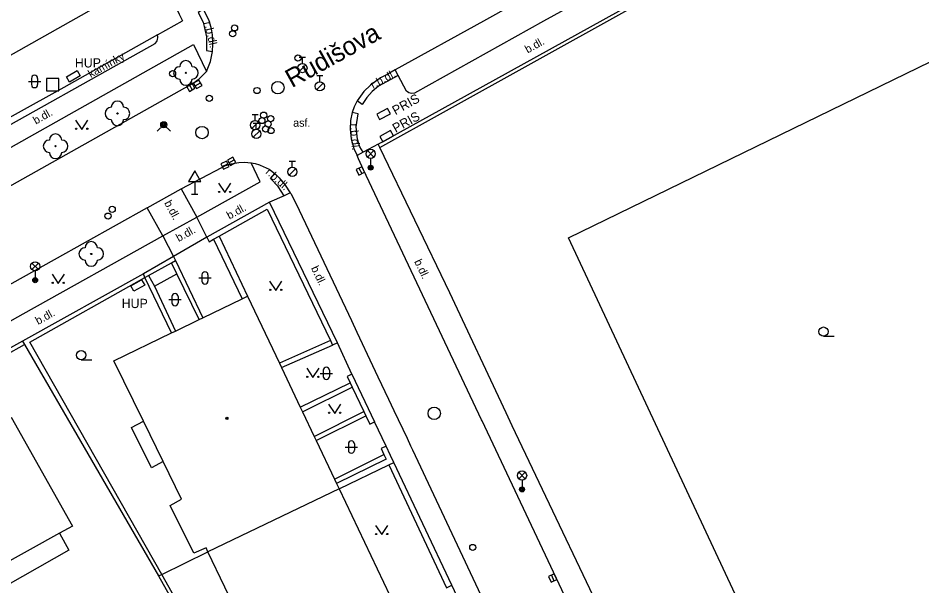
# Model space of a CAD drawing. Extents: x -600391 to -599491, y -1160176 to -1159402.
# Drawn here: x -600178.6 to -600105.3, y -1159871.8 to -1159825.7 of the extents above; entities that cross this region are included whole.
import ezdxf

# ---------------------------------------------------------------- set-up
doc = ezdxf.new("R2010")
doc.units = 0
for name, color, linetype in [('Level 10', 7, 'Continuous'), ('Level 11', 7, 'Continuous'), ('Level 22', 7, 'Continuous'), ('Level 24', 7, 'Continuous'), ('Level 26', 7, 'Continuous'), ('Level 27', 7, 'Continuous'), ('Level 28', 7, 'Continuous'), ('Level 31', 7, 'Continuous'), ('Level 33', 7, 'Continuous'), ('Level 34', 7, 'Continuous'), ('Level 36', 7, 'Continuous'), ('Level 39', 7, 'Continuous'), ('Level 40', 7, 'Continuous'), ('Level 41', 7, 'Continuous'), ('Level 5', 7, 'Continuous'), ('Level 50', 7, 'Continuous'), ('Level 51', 7, 'Continuous'), ('Level 7', 7, 'Continuous'), ('Level 8', 7, 'Continuous')]:
    doc.layers.add(name, color=color, linetype=linetype)

msp = doc.modelspace()

# ---------------------------------------------------------------- linework, layer by layer
at = {"layer": 'Level 10'}
for points in [[(-600105.46, -1159806.09), (-600131.34, -1159820.61), (-600140.88, -1159825.93), (-600148.03, -1159829.89)], [(-600162.87, -1159828.39), (-600162.83, -1159827.81), (-600162.87, -1159827.03), (-600162.95, -1159826.56), (-600163.13, -1159825.92), (-600163.61, -1159824.96)], [(-600163.36, -1159830.01), (-600163.03, -1159829.2), (-600162.87, -1159828.39)], [(-600148.03, -1159829.89), (-600148.7, -1159830.25)], [(-600164.44, -1159830.97), (-600163.95, -1159830.6), (-600163.36, -1159830.01)], [(-600149.22, -1159830.53), (-600150.04, -1159831.12), (-600150.59, -1159831.63), (-600151.13, -1159832.39)], [(-600148.7, -1159830.25), (-600149.22, -1159830.53)], [(-600165.54, -1159831.59), (-600164.44, -1159830.97)], [(-600181.14, -1159840.33), (-600165.54, -1159831.59)], [(-600151.13, -1159832.39), (-600151.38, -1159832.89), (-600151.52, -1159833.34)], [(-600151.52, -1159833.34), (-600151.66, -1159833.99), (-600151.69, -1159834.7), (-600151.62, -1159835.47), (-600151.4, -1159836.26), (-600151.13, -1159836.82)], [(-600071.58, -1160004.56), (-600074.02, -1159999.43), (-600074.45, -1159998.52), (-600074.47, -1159998.48), (-600076.23, -1159994.94), (-600085.32, -1159976), (-600093.09, -1159959.77), (-600093.53, -1159958.86), (-600094.14, -1159957.58), (-600095.45, -1159954.8), (-600095.87, -1159953.88), (-600101.22, -1159942.6), (-600106.14, -1159932.2), (-600113.47, -1159916.63), (-600122.99, -1159896.48), (-600123.44, -1159895.57), (-600125.12, -1159891.94), (-600125.57, -1159891), (-600140.99, -1159858.37), (-600141.04, -1159858.27), (-600150.62, -1159837.99), (-600151.01, -1159837.1), (-600151.13, -1159836.82)], [(-600165.4, -1159839.55), (-600162.1, -1159837.8)], [(-600162.1, -1159837.8), (-600161.89, -1159837.67), (-600161.34, -1159837.5), (-600160.74, -1159837.4), (-600160.28, -1159837.38), (-600159.72, -1159837.44)], [(-600159.72, -1159837.44), (-600159.41, -1159837.47), (-600159.05, -1159837.6)], [(-600159.05, -1159837.6), (-600159.01, -1159837.62), (-600158.28, -1159837.94), (-600157.82, -1159838.28)], [(-600157.82, -1159838.28), (-600157.45, -1159838.64), (-600156.96, -1159839.25), (-600156.55, -1159839.85)], [(-600168.16, -1159841.08), (-600165.4, -1159839.55)], [(-600156.55, -1159839.85), (-600156.52, -1159839.92), (-600156.07, -1159840.76), (-600151.59, -1159850.23), (-600151.15, -1159851.17), (-600149.88, -1159853.87), (-600149.44, -1159854.79), (-600148.58, -1159856.6), (-600148.16, -1159857.51), (-600147.07, -1159859.77), (-600146.785, -1159860.393), (-600146.64, -1159860.71), (-600141.29, -1159872.05), (-600136.86, -1159881.35), (-600133.19, -1159889.17), (-600132.76, -1159890.08), (-600131.48, -1159892.79), (-600131.04, -1159893.71), (-600124.41, -1159907.71), (-600123.98, -1159908.62), (-600118.43, -1159920.37)], [(-600168.16, -1159841.08), (-600180.77, -1159848.1), (-600188.4, -1159852.42)]]:
    msp.add_lwpolyline(points, dxfattribs=at)
at = {"layer": 'Level 11'}
for points in [[(-600104.25, -1159808.27), (-600128.81, -1159821.96), (-600136, -1159825.94), (-600146.47, -1159831.77), (-600146.72, -1159831.81), (-600146.92, -1159831.76), (-600147.11, -1159831.6), (-600147.79, -1159830.34)], [(-600167.43, -1159821.46), (-600167.2, -1159821.94), (-600166.39, -1159823.64), (-600165.58, -1159825.36), (-600165.31, -1159825.92)], [(-600163.61, -1159824.96), (-600164.04, -1159825.22), (-600163.63, -1159826.01), (-600163.35, -1159827.2), (-600163.36, -1159828.31), (-600162.87, -1159828.39)], [(-600167.34, -1159827.05), (-600165.31, -1159825.92)], [(-600167.53, -1159827.74), (-600167.4, -1159827.58), (-600167.37, -1159827.53), (-600167.33, -1159827.4), (-600167.31, -1159827.3), (-600167.31, -1159827.23), (-600167.34, -1159827.05)], [(-600182.63, -1159836.19), (-600167.53, -1159827.74)], [(-600182.46, -1159837.96), (-600164.41, -1159827.84), (-600163.36, -1159830.01)], [(-600133.98, -1159843.51), (-600104.56, -1159829.22), (-600084.62, -1159871.79)], [(-600147.79, -1159830.34), (-600148.03, -1159829.89)], [(-600147.79, -1159830.34), (-600148.73, -1159830.85), (-600149.38, -1159831.22), (-600149.9, -1159831.64), (-600150.34, -1159832.12), (-600150.73, -1159832.7), (-600151.13, -1159832.39)], [(-600150.64, -1159836.56), (-600150.9, -1159836.14), (-600151.1, -1159835.51), (-600151.2, -1159834.52), (-600151.04, -1159833.46), (-600151.52, -1159833.34)], [(-600150.64, -1159836.56), (-600151.13, -1159836.82)], [(-600149.41, -1159835.92), (-600150.64, -1159836.56)], [(-600159.01, -1159838.96), (-600159.72, -1159837.44)], [(-600157.04, -1159840.1), (-600157.53, -1159839.34), (-600158.15, -1159838.69), (-600157.82, -1159838.28)], [(-600164.14, -1159841.83), (-600159.01, -1159838.96)], [(-600165.4, -1159839.55), (-600164.14, -1159841.83)], [(-600157.04, -1159840.1), (-600158.24, -1159840.61)], [(-600156.55, -1159839.85), (-600157.04, -1159840.1)], [(-600166.89, -1159843.35), (-600168.16, -1159841.08)], [(-600166.89, -1159843.35), (-600164.14, -1159841.83)], [(-600163.34, -1159843.46), (-600164.14, -1159841.83)], [(-600178.25, -1159849.67), (-600166.89, -1159843.35)], [(-600166.89, -1159843.35), (-600166.04, -1159845.03)], [(-600162.78, -1159843.63), (-600160.45, -1159848.45)], [(-600162.34, -1159843.38), (-600160.03, -1159848.25)], [(-600113.38, -1159887.51), (-600133.98, -1159843.51)], [(-600166.19, -1159845.53), (-600165.88, -1159845.36)], [(-600165.88, -1159845.36), (-600163.65, -1159850)], [(-600168.05, -1159846.57), (-600166.19, -1159845.53)], [(-600165.75, -1159846.43), (-600166.19, -1159845.53)], [(-600168.36, -1159846.74), (-600168.05, -1159846.57)], [(-600166.2, -1159851.23), (-600168.36, -1159846.74)], [(-600168.05, -1159846.57), (-600167.57, -1159847.44)], [(-600167.57, -1159847.44), (-600165.75, -1159846.43)], [(-600163.96, -1159850.15), (-600165.75, -1159846.43)], [(-600167.57, -1159847.44), (-600165.88, -1159851.08)], [(-600187.13, -1159854.68), (-600178.25, -1159849.67)], [(-600153.3, -1159851.85), (-600157.44, -1159853.69)], [(-600157.28, -1159854.02), (-600153.12, -1159852.22)], [(-600155.74, -1159857.25), (-600151.7, -1159855.27)], [(-600155.57, -1159857.62), (-600151.53, -1159855.63)], [(-600154.61, -1159859.63), (-600150.58, -1159857.6)], [(-600166.88, -1159861.66), (-600167.83, -1159862.17), (-600169.44, -1159858.91), (-600168.48, -1159858.39)], [(-600154.46, -1159859.95), (-600150.41, -1159857.96)], [(-600152.96, -1159863.1), (-600148.95, -1159861.09)], [(-600175.29, -1159867.47), (-600182.95, -1159871.71)]]:
    msp.add_lwpolyline(points, dxfattribs=at)
at = {"layer": 'Level 22'}
for centre in [(-600165.03, -1159830.13), (-600170.58, -1159833.42), (-600175.61, -1159836.08), (-600172.71, -1159844.82)]:
    msp.add_circle(centre, 0.05, dxfattribs=at)
for centre, start, end in [((-600165.03, -1159829.63), 0, 180), ((-600165.53, -1159830.13), 90, 270), ((-600164.53, -1159830.13), 270, 90), ((-600165.03, -1159830.63), 180, 0), ((-600171.08, -1159833.42), 90, 270), ((-600170.58, -1159832.92), 0, 180), ((-600170.08, -1159833.42), 270, 90), ((-600170.58, -1159833.92), 180, 0), ((-600175.61, -1159835.58), 0, 180), ((-600176.11, -1159836.08), 90, 270), ((-600175.11, -1159836.08), 270, 90), ((-600175.61, -1159836.58), 180, 0), ((-600172.71, -1159844.32), 0, 180), ((-600173.21, -1159844.82), 90, 270), ((-600172.21, -1159844.82), 270, 90), ((-600172.71, -1159845.32), 180, 0)]:
    msp.add_arc(centre, 0.5, start, end, dxfattribs=at)
at = {"layer": 'Level 24'}
for points in [[(-600174.73, -1159830.44), (-600173.86, -1159829.95), (-600173.61, -1159830.38), (-600174.48, -1159830.88), (-600174.73, -1159830.44)], [(-600169.49, -1159847.4), (-600168.62, -1159846.91), (-600168.37, -1159847.34), (-600169.25, -1159847.83), (-600169.49, -1159847.4)]]:
    msp.add_lwpolyline(points, dxfattribs=at)
for points in [[(-600149.304, -1159833.925), (-600148.421, -1159833.456), (-600148.656, -1159833.014), (-600149.539, -1159833.484)], [(-600149.054, -1159835.722), (-600148.182, -1159835.234), (-600148.426, -1159834.798), (-600149.298, -1159835.286)]]:
    msp.add_lwpolyline(points, close=True, dxfattribs=at)
at = {"layer": 'Level 26'}
msp.add_lwpolyline([(-600176.34, -1159831.58), (-600175.34, -1159831.58), (-600175.34, -1159830.58), (-600176.34, -1159830.58)], close=True, dxfattribs=at)
at = {"layer": 'Level 27'}
for p, q in [((-600164.754, -1159831.073), (-600164.506, -1159831.507)), ((-600164.277, -1159831.184), (-600163.843, -1159830.936)), ((-600161.538, -1159837.433), (-600161.102, -1159837.187)), ((-600162.075, -1159837.729), (-600161.625, -1159837.511)), ((-600150.982, -1159837.856), (-600150.758, -1159838.304)), ((-600135.363, -1159870.882), (-600135.157, -1159871.338))]:
    msp.add_line(p, q, dxfattribs=at)
for points in [[(-600164.154, -1159831.401), (-600163.719, -1159831.154), (-600163.966, -1159830.719), (-600164.401, -1159830.966)], [(-600164.971, -1159831.197), (-600164.723, -1159831.631), (-600164.289, -1159831.383), (-600164.537, -1159830.949)], [(-600161.966, -1159837.954), (-600161.516, -1159837.736), (-600161.734, -1159837.286), (-600162.184, -1159837.504)], [(-600161.414, -1159837.651), (-600160.979, -1159837.404), (-600161.226, -1159836.969), (-600161.661, -1159837.216)], [(-600151.205, -1159837.968), (-600150.982, -1159838.415), (-600150.535, -1159838.192), (-600150.758, -1159837.745)], [(-600135.591, -1159870.985), (-600135.385, -1159871.441), (-600134.929, -1159871.235), (-600135.135, -1159870.779)]]:
    msp.add_lwpolyline(points, close=True, dxfattribs=at)
for centre in [(-600157.56, -1159831.33), (-600163.72, -1159834.97), (-600144.87, -1159857.75)]:
    msp.add_circle(centre, 0.5, dxfattribs=at)
at = {"layer": 'Level 28'}
for p, q in [((-600155.82, -1159828.865), (-600155.32, -1159828.865)), ((-600155.57, -1159829.365), (-600155.57, -1159828.865)), ((-600155.828, -1159830.012), (-600155.298, -1159829.482)), ((-600154.41, -1159830.345), (-600153.91, -1159830.345)), ((-600154.16, -1159830.845), (-600154.16, -1159830.345)), ((-600154.418, -1159831.492), (-600153.888, -1159830.962)), ((-600159.66, -1159833.495), (-600159.16, -1159833.495)), ((-600159.41, -1159833.995), (-600159.41, -1159833.495)), ((-600159.668, -1159834.642), (-600159.138, -1159834.112)), ((-600159.56, -1159834.205), (-600159.06, -1159834.205)), ((-600159.31, -1159834.705), (-600159.31, -1159834.205)), ((-600159.568, -1159835.352), (-600159.038, -1159834.822)), ((-600156.64, -1159837.285), (-600156.14, -1159837.285)), ((-600156.39, -1159837.785), (-600156.39, -1159837.285)), ((-600156.648, -1159838.432), (-600156.118, -1159837.902))]:
    msp.add_line(p, q, dxfattribs=at)
for centre, radius in [((-600161.08, -1159826.48), 0.25), ((-600161.23, -1159826.96), 0.25), ((-600166.11, -1159830.2), 0.25), ((-600155.57, -1159829.74), 0.375), ((-600159.25, -1159831.56), 0.25), ((-600154.16, -1159831.22), 0.375), ((-600158.72, -1159833.56), 0.25), ((-600158.14, -1159833.84), 0.25), ((-600159.41, -1159834.37), 0.375), ((-600158.86, -1159834), 0.25), ((-600158.35, -1159834.28), 0.25), ((-600159.31, -1159835.08), 0.375), ((-600158.56, -1159834.68), 0.25), ((-600158.11, -1159834.81), 0.25), ((-600156.39, -1159838.16), 0.375), ((-600171.01, -1159841.2), 0.25), ((-600171.35, -1159841.75), 0.25), ((-600141.74, -1159868.63), 0.25)]:
    msp.add_circle(centre, radius, dxfattribs=at)
at = {"layer": 'Level 31'}
msp.add_lwpolyline([(-600167.35, -1159834.87), (-600166.82, -1159834.34), (-600166.29, -1159834.87)], dxfattribs=at)
for centre, radius in [((-600155.93, -1159828.92), 0.25), ((-600163.13, -1159832.19), 0.25), ((-600166.82, -1159834.34), 0.25), ((-600166.82, -1159834.34), 0.18), ((-600166.82, -1159834.34), 0.11)]:
    msp.add_circle(centre, radius, dxfattribs=at)
at = {"layer": 'Level 33'}
for p, q in [((-600150.295, -1159836.96), (-600149.765, -1159836.43)), ((-600150.295, -1159836.43), (-600149.765, -1159836.96)), ((-600150.03, -1159837.07), (-600150.03, -1159837.82)), ((-600177.525, -1159846.09), (-600176.995, -1159845.56)), ((-600177.525, -1159845.56), (-600176.995, -1159846.09)), ((-600177.26, -1159846.2), (-600177.26, -1159846.95)), ((-600138.005, -1159863.06), (-600137.475, -1159862.53)), ((-600138.005, -1159862.53), (-600137.475, -1159863.06)), ((-600137.74, -1159863.17), (-600137.74, -1159863.92))]:
    msp.add_line(p, q, dxfattribs=at)
for centre, radius in [((-600150.03, -1159836.695), 0.375), ((-600150.03, -1159837.82), 0.2), ((-600150.03, -1159837.82), 0.145), ((-600150.03, -1159837.82), 0.0876), ((-600177.26, -1159845.825), 0.375), ((-600177.26, -1159846.95), 0.2), ((-600177.26, -1159846.95), 0.145), ((-600177.26, -1159846.95), 0.0876), ((-600137.74, -1159862.795), 0.375), ((-600137.74, -1159863.92), 0.2), ((-600137.74, -1159863.92), 0.145), ((-600137.74, -1159863.92), 0.0876)]:
    msp.add_circle(centre, radius, dxfattribs=at)
at = {"layer": 'Level 34'}
for p, q in [((-600164.31, -1159838.942), (-600164.31, -1159839.96)), ((-600164.56, -1159839.96), (-600164.06, -1159839.96))]:
    msp.add_line(p, q, dxfattribs=at)
msp.add_lwpolyline([(-600164.81, -1159838.942), (-600163.81, -1159838.942), (-600164.31, -1159838.076)], close=True, dxfattribs=at)
at = {"layer": 'Level 36'}
for p, q in [((-600177.566, -1159830.576), (-600177.566, -1159831.076)), ((-600177.066, -1159830.576), (-600177.066, -1159831.076)), ((-600177.816, -1159830.826), (-600176.816, -1159830.826)), ((-600163.986, -1159846.766), (-600162.986, -1159846.766)), ((-600163.736, -1159846.516), (-600163.736, -1159847.016)), ((-600163.236, -1159846.516), (-600163.236, -1159847.016)), ((-600166.156, -1159848.276), (-600166.156, -1159848.776)), ((-600165.656, -1159848.276), (-600165.656, -1159848.776)), ((-600166.406, -1159848.526), (-600165.406, -1159848.526)), ((-600113.27, -1159851.495), (-600112.395, -1159851.495)), ((-600173.53, -1159853.405), (-600172.655, -1159853.405)), ((-600154.126, -1159854.506), (-600153.126, -1159854.506)), ((-600153.876, -1159854.256), (-600153.876, -1159854.756)), ((-600153.376, -1159854.256), (-600153.376, -1159854.756)), ((-600152.086, -1159860.486), (-600151.086, -1159860.486)), ((-600151.836, -1159860.236), (-600151.836, -1159860.736)), ((-600151.336, -1159860.236), (-600151.336, -1159860.736))]:
    msp.add_line(p, q, dxfattribs=at)
for points in [[(-600173.98, -1159833.96), (-600173.48, -1159834.71), (-600172.98, -1159833.96)], [(-600162.38, -1159839.09), (-600161.88, -1159839.84), (-600161.38, -1159839.09)], [(-600175.89, -1159846.46), (-600175.39, -1159847.21), (-600174.89, -1159846.46)], [(-600158.23, -1159847.03), (-600157.73, -1159847.78), (-600157.23, -1159847.03)], [(-600155.22, -1159854.09), (-600154.72, -1159854.84), (-600154.22, -1159854.09)], [(-600153.45, -1159857), (-600152.95, -1159857.75), (-600152.45, -1159857)], [(-600149.63, -1159866.84), (-600149.13, -1159867.59), (-600148.63, -1159866.84)]]:
    msp.add_lwpolyline(points, dxfattribs=at)
for centre, radius in [((-600173.93, -1159834.66), 0.05), ((-600173.031, -1159834.66), 0.05), ((-600162.33, -1159839.79), 0.05), ((-600161.431, -1159839.79), 0.05), ((-600175.84, -1159847.16), 0.05), ((-600174.941, -1159847.16), 0.05), ((-600158.18, -1159847.73), 0.05), ((-600157.281, -1159847.73), 0.05), ((-600113.27, -1159851.12), 0.375), ((-600173.53, -1159853.03), 0.375), ((-600155.17, -1159854.79), 0.05), ((-600154.271, -1159854.79), 0.05), ((-600153.4, -1159857.7), 0.05), ((-600152.501, -1159857.7), 0.05), ((-600149.58, -1159867.54), 0.05), ((-600148.681, -1159867.54), 0.05)]:
    msp.add_circle(centre, radius, dxfattribs=at)
for centre, start, end in [((-600177.316, -1159830.576), 0, 180), ((-600177.316, -1159831.076), 180, 0), ((-600163.486, -1159846.516), 0, 180), ((-600163.486, -1159847.016), 180, 0), ((-600165.906, -1159848.276), 0, 180), ((-600165.906, -1159848.776), 180, 0), ((-600153.626, -1159854.256), 0, 180), ((-600153.626, -1159854.756), 180, 0), ((-600151.586, -1159860.236), 0, 180), ((-600151.586, -1159860.736), 180, 0)]:
    msp.add_arc(centre, 0.25, start, end, dxfattribs=at)
at = {"layer": 'Level 39'}
for radius in [0.09, 0.0398]:
    msp.add_circle((-600161.7, -1159858.15), radius, dxfattribs=at)
at = {"layer": 'Level 5'}
for points in [[(-600184.14, -1159831.42), (-600171.4, -1159824.25)], [(-600160.45, -1159848.45), (-600160.03, -1159848.25)], [(-600160.03, -1159848.25), (-600157.44, -1159853.69)], [(-600163.65, -1159850), (-600160.45, -1159848.45)], [(-600165.88, -1159851.08), (-600163.96, -1159850.15)], [(-600163.96, -1159850.15), (-600163.65, -1159850)], [(-600170.88, -1159853.49), (-600166.2, -1159851.23)], [(-600166.2, -1159851.23), (-600165.88, -1159851.08)], [(-600168.48, -1159858.39), (-600170.88, -1159853.49)], [(-600157.44, -1159853.69), (-600157.28, -1159854.02)], [(-600157.28, -1159854.02), (-600155.74, -1159857.25)], [(-600155.74, -1159857.25), (-600155.57, -1159857.62)], [(-600155.57, -1159857.62), (-600154.61, -1159859.63)], [(-600179.2, -1159858.06), (-600174.24, -1159866.89)], [(-600166.88, -1159861.66), (-600168.48, -1159858.39)], [(-600154.61, -1159859.63), (-600154.46, -1159859.95)], [(-600154.46, -1159859.95), (-600152.96, -1159863.1)], [(-600165.39, -1159864.7), (-600166.88, -1159861.66)], [(-600152.96, -1159863.1), (-600152.8, -1159863.44)], [(-600152.8, -1159863.44), (-600152.59, -1159863.87)], [(-600152.59, -1159863.87), (-600163.24, -1159868.98)], [(-600152.59, -1159863.87), (-600148.47, -1159872.54)], [(-600166.31, -1159865.22), (-600165.39, -1159864.7)], [(-600164.39, -1159869.1), (-600166.31, -1159865.22)], [(-600174.24, -1159866.89), (-600175.29, -1159867.47)], [(-600175.29, -1159867.47), (-600174.54, -1159868.84)], [(-600174.54, -1159868.84), (-600182.08, -1159873.12)], [(-600163.38, -1159868.66), (-600164.39, -1159869.1)], [(-600163.24, -1159868.98), (-600163.38, -1159868.66)], [(-600159.12, -1159877.59), (-600163.24, -1159868.98)]]:
    msp.add_lwpolyline(points, dxfattribs=at)
at = {"layer": 'Level 51'}
for points in [[(-600166.99, -1159870.82), (-600163.24, -1159868.98)], [(-600167.26, -1159870.94), (-600166.99, -1159870.82)], [(-600167.26, -1159870.94), (-600159.83, -1159884.13)], [(-600155.63, -1159890.94), (-600166.99, -1159870.82)]]:
    msp.add_lwpolyline(points, dxfattribs=at)
at = {"layer": 'Level 7'}
for points in [[(-600149.41, -1159835.92), (-600144.23, -1159833.05), (-600122.2, -1159820.86), (-600103.21, -1159810.15)], [(-600149.28, -1159836.18), (-600144.11, -1159833.31), (-600122.04, -1159821.05), (-600106.16, -1159812.16), (-600103.06, -1159810.42)], [(-600167.34, -1159827.05), (-600174.93, -1159831.31), (-600182.86, -1159835.7)], [(-600149.28, -1159836.18), (-600149.41, -1159835.92)], [(-600123.09, -1159891.08), (-600129.2, -1159878.34), (-600138.55, -1159858.76), (-600139.04, -1159857.71), (-600139.04, -1159857.7), (-600143.59, -1159847.97), (-600149.28, -1159836.18)], [(-600158.24, -1159840.61), (-600163.34, -1159843.46)], [(-600152.73, -1159852.02), (-600158.24, -1159840.61)], [(-600162.34, -1159843.38), (-600158.42, -1159841.19), (-600153.3, -1159851.85)], [(-600163.34, -1159843.46), (-600163.14, -1159843.83), (-600162.78, -1159843.63)], [(-600162.78, -1159843.63), (-600162.34, -1159843.38)], [(-600166.04, -1159845.03), (-600165.88, -1159845.36)], [(-600168.48, -1159846.43), (-600178.28, -1159851.89)], [(-600166.99, -1159870.82), (-600177.69, -1159851.97), (-600168.36, -1159846.74)], [(-600168.36, -1159846.74), (-600168.48, -1159846.43)], [(-600178.28, -1159851.89), (-600192.12, -1159859.56)], [(-600178.28, -1159851.89), (-600178.12, -1159852.17)], [(-600153.3, -1159851.85), (-600153.12, -1159852.22)], [(-600183.29, -1159855.03), (-600182.1, -1159854.37), (-600181.23, -1159853.89), (-600178.12, -1159852.17)], [(-600178.12, -1159852.17), (-600167.26, -1159870.94)], [(-600152.73, -1159852.02), (-600153.12, -1159852.22)], [(-600151.55, -1159854.56), (-600151.94, -1159854.76), (-600151.7, -1159855.27)], [(-600151.55, -1159854.56), (-600149.71, -1159858.43)], [(-600151.7, -1159855.27), (-600151.53, -1159855.63)], [(-600151.53, -1159855.63), (-600150.58, -1159857.6)], [(-600150.58, -1159857.6), (-600150.41, -1159857.96)], [(-600150.41, -1159857.96), (-600150.09, -1159858.62), (-600149.71, -1159858.43)], [(-600148.77, -1159860.42), (-600149.17, -1159860.61), (-600148.95, -1159861.09)], [(-600148.15, -1159861.73), (-600148.42, -1159861.16), (-600148.77, -1159860.42)], [(-600148.95, -1159861.09), (-600148.77, -1159861.47), (-600152.8, -1159863.44)], [(-600152.59, -1159863.87), (-600148.55, -1159861.93)], [(-600148.55, -1159861.93), (-600148.15, -1159861.73)], [(-600148.55, -1159861.93), (-600143.86, -1159871.91), (-600143.45, -1159871.68)], [(-600143.45, -1159871.68), (-600148.15, -1159861.73)]]:
    msp.add_lwpolyline(points, dxfattribs=at)
at = {"layer": 'Level 8'}
for points in [[(-600163.34, -1159843.46), (-600166.04, -1159845.03)], [(-600166.04, -1159845.03), (-600168.48, -1159846.43)], [(-600151.55, -1159854.56), (-600152.73, -1159852.02)], [(-600148.77, -1159860.42), (-600149.71, -1159858.43)], [(-600143, -1159872.62), (-600143.45, -1159871.68)]]:
    msp.add_lwpolyline(points, dxfattribs=at)

# ---------------------------------------------------------------- texts
at = {"layer": 'Level 40'}
for s, rotation, p in [('r.b.dl.', 283, (-600163.55, -1159826.04)), ('b.dl. ', 28.69, (-600137.29, -1159828.56)), ('kamínky', 29, (-600172.75, -1159830.55)), ('r.b.dl.', 28.37, (-600149.83, -1159831.43)), ('b.dl. ', 29.23, (-600177.21, -1159834.33)), ('r.b.dl.', 273.89, (-600151.69, -1159834.26)), ('r.b.dl.', 317.41, (-600158.61, -1159838.24)), ('b.dl.', 298.28, (-600166.8, -1159840.68)), ('b.dl. ', 28.67, (-600161.5, -1159842.04)), ('b.dl. ', 28.67, (-600165.62, -1159843.85)), ('b.dl. ', 295.29, (-600146.51, -1159845.43)), ('b.dl. ', 295.57, (-600154.89, -1159845.97)), ('b.dl. ', 28.67, (-600177.03, -1159850.58))]:
    msp.add_text(s, height=0.65, rotation=rotation, dxfattribs=at).set_placement(p)
msp.add_text('asf.', height=0.65, dxfattribs=at).set_placement((-600156.32, -1159834.5))
msp.add_text('asf.', height=0.65, dxfattribs=at).set_placement((-600156.32, -1159834.5))
at = {"layer": 'Level 41'}
for p in [(-600174.04, -1159829.69), (-600174.04, -1159829.69), (-600170.24, -1159849.21), (-600170.24, -1159849.21)]:
    msp.add_text('HUP', height=0.75, dxfattribs=at).set_placement(p)
for p in [(-600148.02, -1159833.57), (-600148, -1159835.01)]:
    msp.add_text('PRIS', height=0.75, rotation=28.99, dxfattribs=at).set_placement(p)
at = {"layer": 'Level 50'}
msp.add_text('Rudišova', height=1.5, rotation=29.01407, dxfattribs=at).set_placement((-600156.424, -1159831.376))

doc.saveas('drawing.dxf')
